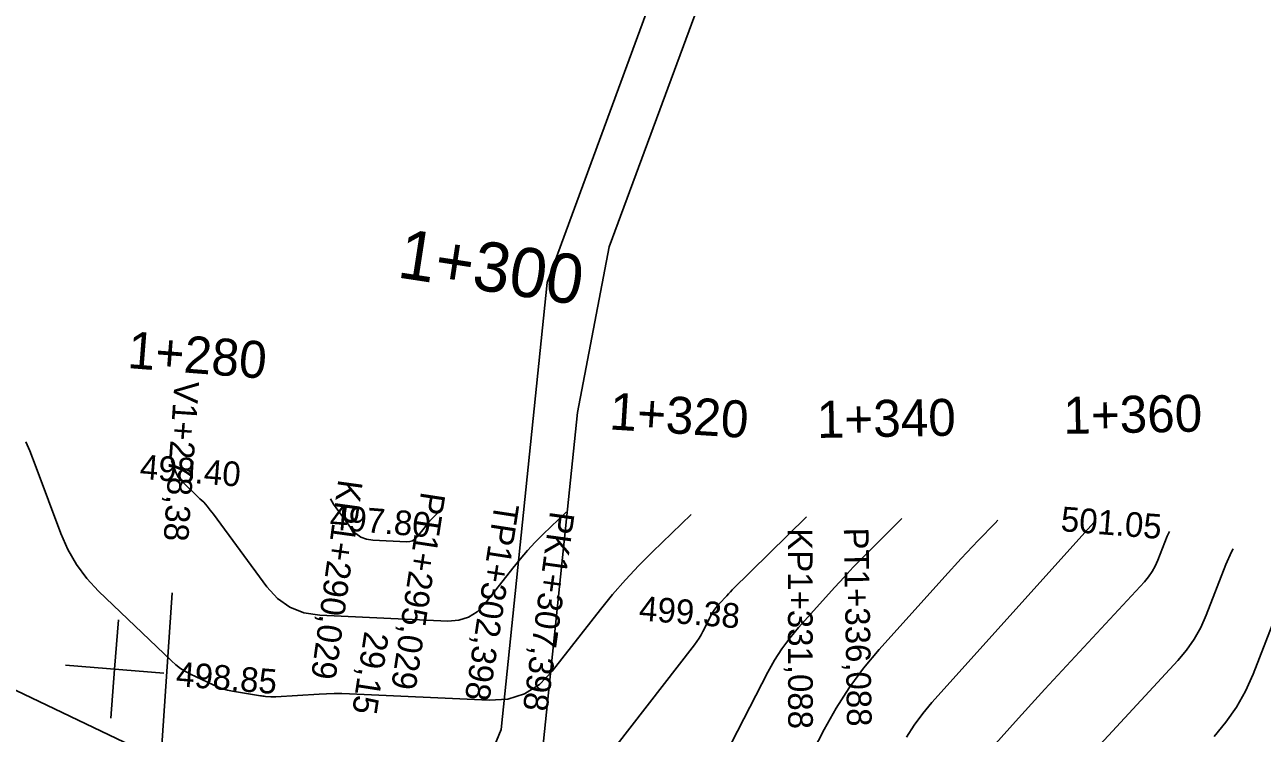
# Model space of a CAD drawing. Extents: x -636600 to -628587, y -1090963 to -1085869.
# Drawn here: x -629775.1 to -629674.7, y -1087182.2 to -1087124.7 of the extents above; entities that cross this region are included whole.
import ezdxf

# ---------------------------------------------------------------- set-up
doc = ezdxf.new("R2010")
doc.units = 0
for name, color, linetype in [('01_PARCELY_NÁVRH_PC', 7, 'Continuous'), ('Ex_Major Contours', 7, 'Continuous'), ('Ex_Minor Contours', 7, 'Continuous'), ('HEKTOMETRY100', 7, 'Continuous'), ('HEKTOMETRY20', 7, 'Continuous'), ('HL_BODY', 7, 'Continuous'), ('koty_vše', 7, 'Continuous'), ('POLOMERY', 7, 'Continuous'), ('síť křížků', 7, 'Continuous'), ('VRCHOLY', 7, 'Continuous')]:
    doc.layers.add(name, color=color, linetype=linetype)

msp = doc.modelspace()

# ---------------------------------------------------------------- linework, layer by layer
at = {"layer": '01_PARCELY_NÁVRH_PC'}
msp.add_lwpolyline([(-629623.93, -1086976.18), (-629657.04, -1087022.34), (-629720.98, -1087113.57), (-629732.74, -1087145.59), (-629736.47, -1087181.86), (-629738.81, -1087187.52), (-629743.86, -1087190.99), (-629729.98, -1087192.97), (-629727.95, -1087193.09), (-629731.99, -1087188.69), (-629733.05, -1087182.81), (-629730.3, -1087156.14), (-629727.72, -1087142.7), (-629718.84, -1087118.7), (-629712, -1087106.84), (-629654.19, -1087024.37), (-629624.93, -1086983.59), (-629618.24, -1086976.18)], dxfattribs=at)
at = {"layer": 'Ex_Major Contours'}
for points in [[(-629719.27, -1087185.79), (-629714.85, -1087177.21), (-629714.32, -1087176.24), (-629713.72, -1087175.32), (-629713.07, -1087174.44), (-629712.36, -1087173.6), (-629709.42, -1087170.31), (-629708.67, -1087169.5), (-629707.92, -1087168.7), (-629707.15, -1087167.9), (-629706.37, -1087167.12), (-629703.97, -1087164.75)], [(-629672.92, -1087170.76), (-629675.49, -1087177.37), (-629676.1, -1087178.74), (-629676.84, -1087180.05), (-629677.69, -1087181.27), (-629678.66, -1087182.43)]]:
    msp.add_lwpolyline(points, dxfattribs=at)
at = {"layer": 'Ex_Minor Contours'}
for points in [[(-629721.08, -1087164.43), (-629724.2, -1087167.44), (-629725.32, -1087168.55), (-629726.4, -1087169.71), (-629727.44, -1087170.9), (-629728.43, -1087172.13), (-629732.33, -1087177.13), (-629733.38, -1087178.21), (-629734.58, -1087178.97), (-629735.93, -1087179.39), (-629737.44, -1087179.48), (-629748.78, -1087178.97), (-629749.4, -1087178.95), (-629750.02, -1087178.94), (-629750.64, -1087178.96), (-629751.25, -1087178.99), (-629754.75, -1087179.22), (-629754.86, -1087179.22), (-629754.96, -1087179.22), (-629755.07, -1087179.22), (-629755.17, -1087179.21), (-629755.6, -1087179.18), (-629755.7, -1087179.17), (-629755.81, -1087179.16), (-629755.91, -1087179.14), (-629756.01, -1087179.13), (-629758.27, -1087178.74), (-629758.68, -1087178.66), (-629759.08, -1087178.55), (-629759.46, -1087178.41), (-629759.84, -1087178.24), (-629761.67, -1087177.37), (-629762.09, -1087177.15), (-629762.49, -1087176.9), (-629762.86, -1087176.62), (-629763.22, -1087176.3), (-629769.13, -1087170.64), (-629770.1, -1087169.61), (-629770.93, -1087168.48), (-629771.63, -1087167.27), (-629772.2, -1087165.97), (-629774.2, -1087160.6), (-629774.72, -1087159.26), (-629775.04, -1087158.51)], [(-629731.22, -1087164.24), (-629733.06, -1087166.01), (-629733.71, -1087166.66), (-629734.34, -1087167.34), (-629734.95, -1087168.04), (-629735.53, -1087168.76), (-629737.81, -1087171.68), (-629738.42, -1087172.31), (-629739.13, -1087172.76), (-629739.92, -1087173), (-629740.8, -1087173.06), (-629751.2, -1087172.59), (-629752.48, -1087172.39), (-629753.63, -1087171.95), (-629754.63, -1087171.24), (-629755.5, -1087170.28), (-629759.81, -1087164.39), (-629760.07, -1087164.06), (-629760.33, -1087163.74), (-629760.61, -1087163.43), (-629760.91, -1087163.14), (-629762.36, -1087161.75), (-629762.53, -1087161.57), (-629762.67, -1087161.38), (-629762.79, -1087161.17), (-629762.89, -1087160.94), (-629763.23, -1087160.03)], [(-629741.36, -1087164.05), (-629741.91, -1087164.58), (-629742.1, -1087164.77), (-629742.28, -1087164.97), (-629742.46, -1087165.17), (-629742.63, -1087165.38), (-629743.29, -1087166.23), (-629743.47, -1087166.42), (-629743.67, -1087166.55), (-629743.9, -1087166.62), (-629744.16, -1087166.63), (-629746.88, -1087166.51), (-629747.4, -1087166.43), (-629747.86, -1087166.25), (-629748.26, -1087165.97), (-629748.61, -1087165.58), (-629750.09, -1087163.57), (-629750.31, -1087163.15)], [(-629728.49, -1087184.89), (-629720.81, -1087175), (-629720.62, -1087174.73), (-629720.43, -1087174.46), (-629720.27, -1087174.19), (-629720.11, -1087173.9), (-629719.41, -1087172.54), (-629719.31, -1087172.35), (-629719.19, -1087172.17), (-629719.06, -1087171.99), (-629718.92, -1087171.83), (-629718.33, -1087171.17), (-629718.18, -1087171.01), (-629718.03, -1087170.85), (-629717.88, -1087170.69), (-629717.73, -1087170.54), (-629711.72, -1087164.6)], [(-629715.79, -1087192.57), (-629710.29, -1087181.87), (-629709.32, -1087180.14), (-629708.26, -1087178.48), (-629707.09, -1087176.89), (-629705.81, -1087175.37), (-629700.5, -1087169.46), (-629699.16, -1087167.99), (-629697.8, -1087166.54), (-629696.42, -1087165.11), (-629696.2, -1087164.89)], [(-629703.6, -1087182.48), (-629702.97, -1087181.51), (-629702.29, -1087180.57), (-629701.54, -1087179.68), (-629688.39, -1087165.03)], [(-629697.33, -1087184.08), (-629694.53, -1087180.95), (-629693.99, -1087180.36), (-629693.46, -1087179.77), (-629692.92, -1087179.18), (-629692.38, -1087178.59), (-629684.3, -1087169.87), (-629683.97, -1087169.47), (-629683.67, -1087169.05), (-629683.42, -1087168.6), (-629683.21, -1087168.12), (-629682.45, -1087166.17), (-629682.28, -1087165.79)], [(-629690.22, -1087185.59), (-629681.6, -1087176.27), (-629680.89, -1087175.43), (-629680.27, -1087174.54), (-629679.74, -1087173.59), (-629679.29, -1087172.59), (-629677.69, -1087168.47), (-629677.24, -1087167.46), (-629677.1, -1087167.2)], [(-629777.07, -1087178.11), (-629765.81, -1087183.48)]]:
    msp.add_lwpolyline(points, dxfattribs=at)
at = {"layer": 'síť křížků'}
for p, q in [((-629767.83, -1087176.96), (-629767.52, -1087172.97)), ((-629771.82, -1087176.64), (-629763.85, -1087177.28)), ((-629767.83, -1087176.96), (-629768.15, -1087180.95))]:
    msp.add_line(p, q, dxfattribs=at)
at = {"layer": 'VRCHOLY'}
msp.add_lwpolyline([(-629764.53, -1087190.74), (-629763.16, -1087170.78)], dxfattribs=at)

# ---------------------------------------------------------------- texts
at = {"layer": 'HEKTOMETRY100'}
msp.add_text('1+300', height=4, rotation=351.2908, dxfattribs=at).set_placement((-629745, -1087145.17))
at = {"layer": 'HEKTOMETRY20'}
for s, rotation, p in [('1+280', 355.5134, (-629766.85, -1087152.53)), ('1+320', 356.3806, (-629727.76, -1087157.51)), ('1+340', 0.9603, (-629710.85, -1087158.21)), ('1+360', 0.9603, (-629690.86, -1087157.88))]:
    msp.add_text(s, height=3, rotation=rotation, dxfattribs=at).set_placement(p)
at = {"layer": 'HL_BODY'}
for s, rotation, p in [('KP1+290,029', 262.1334, (-629749.68, -1087161.51)), ('PT1+295,029', 261.2908, (-629742.97, -1087162.51)), ('TP1+302,398', 261.2908, (-629736.99, -1087163.41)), ('PK1+307,398', 262.1334, (-629732.5, -1087164.09)), ('KP1+331,088', 270.1177, (-629713.23, -1087165.54)), ('PT1+336,088', 270.9603, (-629708.69, -1087165.5))]:
    msp.add_text(s, height=2, rotation=rotation, dxfattribs=at).set_placement(p)
at = {"layer": 'koty_vše'}
for s, p in [('498.40', (-629765.84, -1087161.52)), ('497.80', (-629750.43, -1087165.62)), ('501.05', (-629691.14, -1087165.76)), ('499.38', (-629725.35, -1087173.01)), ('498.85', (-629762.9, -1087178.34))]:
    msp.add_text(s, height=2, rotation=355.4373, dxfattribs=at).set_placement(p)
at = {"layer": 'POLOMERY'}
msp.add_text('29,15', height=2, rotation=261.2908, dxfattribs=at).set_placement((-629747.56, -1087173.84))
at = {"layer": 'VRCHOLY'}
msp.add_text('V1+278,38', height=2, rotation=266.069, dxfattribs=at).set_placement((-629762.97, -1087153.54))

doc.saveas('drawing.dxf')
